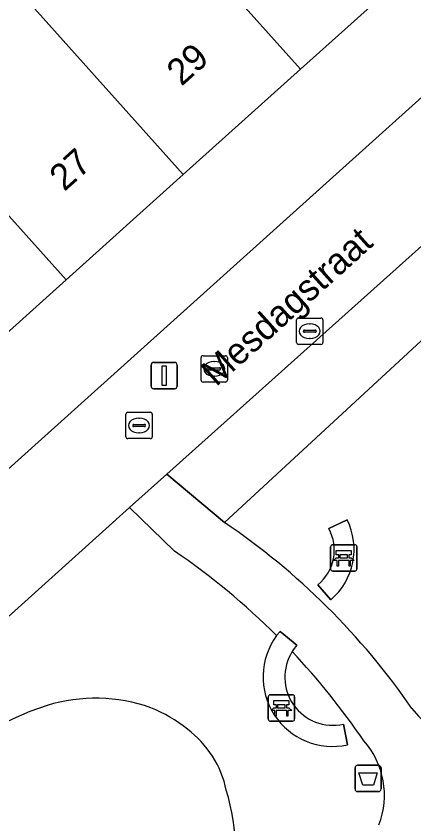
# Model space of a CAD drawing. Extents: x 162172 to 163187, y 382874 to 383685.
# Drawn here: x 162985.1 to 163000.22, y 383406.36 to 383437.03 of the extents above; entities that cross this region are included whole.
import ezdxf

# ---------------------------------------------------------------- set-up
doc = ezdxf.new("R2010")
doc.units = 0
for name, color, linetype in [('IMGEO_Afvalbak', 7, 'Continuous'), ('IMGEO_Bank', 7, 'Continuous'), ('IMGEO_Erf', 7, 'Continuous'), ('IMGEO_Groenvoorziening', 7, 'Continuous'), ('IMGEO_Kolk', 7, 'Continuous'), ('IMGEO_Lichtmast', 7, 'Continuous'), ('IMGEO_Openbare_ruimte_label', 7, 'Continuous'), ('IMGEO_Pand', 7, 'Continuous'), ('IMGEO_Pand_nummerreeks', 7, 'Continuous'), ('IMGEO_Rioolput', 7, 'Continuous'), ('IMGEO_Terreindeel_gesloten', 7, 'Continuous'), ('IMGEO_Terreindeel_zand', 7, 'Continuous'), ('IMGEO_Voetpad_halfverhard', 7, 'Continuous'), ('IMGEO_Voetpad_open', 7, 'Continuous')]:
    doc.layers.add(name, color=color, linetype=linetype)

msp = doc.modelspace()

# ---------------------------------------------------------------- linework, layer by layer
at = {"layer": 'IMGEO_Afvalbak'}
for p, q in [((162997.986, 383407.683), (162997.986, 383408.483)), ((162997.986, 383408.483), (162997.986, 383407.683)), ((162998.086, 383408.583), (162998.876, 383408.583)), ((162998.876, 383408.583), (162998.086, 383408.583)), ((162998.976, 383408.483), (162998.976, 383407.683)), ((162998.976, 383407.683), (162998.976, 383408.483)), ((162998.876, 383407.583), (162998.086, 383407.583)), ((162998.086, 383407.583), (162998.876, 383407.583))]:
    msp.add_line(p, q, dxfattribs=at)
msp.add_lwpolyline([(162998.129, 383408.297), (162998.833, 383408.297), (162998.684, 383407.827), (162998.278, 383407.827), (162998.129, 383408.297)], dxfattribs=at)
for centre, start, end in [((162998.086, 383408.483), 90, 180), ((162998.086, 383408.483), 90, 180), ((162998.876, 383408.483), 0, 90), ((162998.876, 383408.483), 360, 90), ((162998.086, 383407.683), 180, 270), ((162998.086, 383407.683), 180, 270), ((162998.876, 383407.683), 270, 0), ((162998.876, 383407.683), 270, 0)]:
    msp.add_arc(centre, 0.1, start, end, dxfattribs=at)
at = {"layer": 'IMGEO_Bank'}
for p, q in [((162997.132, 383416.96), (162997.973, 383416.96)), ((162997.973, 383416.96), (162997.132, 383416.96)), ((162998.057, 383416.885), (162998.057, 383416.044)), ((162998.057, 383416.044), (162998.057, 383416.885)), ((162997.057, 383416.035), (162997.057, 383416.876)), ((162997.057, 383416.876), (162997.057, 383416.035)), ((162997.698, 383416.578), (162997.416, 383416.578)), ((162997.754, 383416.358), (162997.361, 383416.358)), ((162997.366, 383416.466), (162997.366, 383416.572)), ((162997.41, 383416.572), (162997.41, 383416.466)), ((162997.416, 383416.46), (162997.698, 383416.46)), ((162997.704, 383416.466), (162997.704, 383416.572)), ((162997.748, 383416.572), (162997.748, 383416.466)), ((162997.982, 383415.96), (162997.141, 383415.96)), ((162997.141, 383415.96), (162997.982, 383415.96)), ((162994.688, 383410.335), (162994.688, 383411.176)), ((162994.688, 383411.176), (162994.688, 383410.335)), ((162994.763, 383411.26), (162995.604, 383411.26)), ((162995.604, 383411.26), (162994.763, 383411.26)), ((162995.688, 383411.185), (162995.688, 383410.344)), ((162995.688, 383410.344), (162995.688, 383411.185)), ((162994.997, 383410.766), (162994.997, 383410.872)), ((162995.041, 383410.872), (162995.041, 383410.766)), ((162995.329, 383410.878), (162995.047, 383410.878)), ((162995.047, 383410.76), (162995.329, 383410.76)), ((162995.335, 383410.766), (162995.335, 383410.872)), ((162995.379, 383410.872), (162995.379, 383410.766)), ((162995.385, 383410.658), (162994.992, 383410.658)), ((162995.613, 383410.26), (162994.772, 383410.26)), ((162994.772, 383410.26), (162995.613, 383410.26))]:
    msp.add_line(p, q, dxfattribs=at)
for points in [[(162997.36, 383416.578), (162997.274, 383416.578), (162997.274, 383416.739), (162997.837, 383416.739), (162997.837, 383416.578), (162997.754, 383416.578)], [(162997.304, 383416.358), (162997.162, 383416.358), (162997.274, 383416.46), (162997.36, 383416.46)], [(162997.354, 383416.351), (162997.354, 383416.144), (162997.311, 383416.144), (162997.311, 383416.351)], [(162997.754, 383416.46), (162997.837, 383416.46), (162997.949, 383416.358), (162997.81, 383416.358)], [(162997.804, 383416.351), (162997.804, 383416.144), (162997.76, 383416.144), (162997.76, 383416.351)], [(162994.935, 383410.658), (162994.793, 383410.658), (162994.905, 383410.76), (162994.991, 383410.76)], [(162994.991, 383410.878), (162994.905, 383410.878), (162994.905, 383411.039), (162995.468, 383411.039), (162995.468, 383410.878), (162995.385, 383410.878)], [(162995.385, 383410.76), (162995.468, 383410.76), (162995.58, 383410.658), (162995.441, 383410.658)], [(162994.985, 383410.651), (162994.985, 383410.444), (162994.942, 383410.444), (162994.942, 383410.651)], [(162995.435, 383410.651), (162995.435, 383410.444), (162995.391, 383410.444), (162995.391, 383410.651)]]:
    msp.add_lwpolyline(points, dxfattribs=at)
for centre, radius, start, end in [((162997.135, 383416.882), 0.0779, 92.4484, 184.2845), ((162997.135, 383416.882), 0.0779, 92.4484, 184.2845), ((162997.979, 383416.882), 0.0779, 2.4484, 94.2845), ((162997.979, 383416.882), 0.0779, 2.4484, 94.2845), ((162997.359, 383416.571), 0.00671, 2.8957, 87.1043), ((162997.416, 383416.571), 0.00671, 92.8957, 177.1043), ((162997.698, 383416.571), 0.00671, 2.8957, 87.1043), ((162997.755, 383416.571), 0.00671, 92.8957, 177.1043), ((162997.304, 383416.351), 0.00671, 2.8957, 87.1043), ((162997.361, 383416.351), 0.00671, 92.8957, 177.1043), ((162997.359, 383416.467), 0.00671, 272.8957, 357.1043), ((162997.416, 383416.467), 0.00671, 182.8957, 267.1043), ((162997.698, 383416.467), 0.00671, 272.8957, 357.1043), ((162997.755, 383416.467), 0.00671, 182.8957, 267.1043), ((162997.753, 383416.351), 0.00671, 2.8957, 87.1043), ((162997.81, 383416.351), 0.00671, 92.8957, 177.1043), ((162997.135, 383416.038), 0.0779, 182.4484, 274.2845), ((162997.135, 383416.038), 0.0779, 182.4484, 274.2845), ((162997.979, 383416.038), 0.0779, 272.4484, 4.2845), ((162997.979, 383416.038), 0.0779, 272.4484, 4.2845), ((162994.766, 383411.182), 0.0779, 92.4484, 184.2845), ((162994.766, 383411.182), 0.0779, 92.4484, 184.2845), ((162995.61, 383411.182), 0.0779, 2.4484, 94.2845), ((162995.61, 383411.182), 0.0779, 2.4484, 94.2845), ((162994.99, 383410.871), 0.00671, 2.8957, 87.1043), ((162994.99, 383410.767), 0.00671, 272.8957, 357.1043), ((162995.047, 383410.871), 0.00671, 92.8957, 177.1043), ((162995.047, 383410.767), 0.00671, 182.8957, 267.1043), ((162995.329, 383410.871), 0.00671, 2.8957, 87.1043), ((162995.329, 383410.767), 0.00671, 272.8957, 357.1043), ((162995.386, 383410.871), 0.00671, 92.8957, 177.1043), ((162995.386, 383410.767), 0.00671, 182.8957, 267.1043), ((162994.935, 383410.651), 0.00671, 2.8957, 87.1043), ((162994.992, 383410.651), 0.00671, 92.8957, 177.1043), ((162995.384, 383410.651), 0.00671, 2.8957, 87.1043), ((162995.441, 383410.651), 0.00671, 92.8957, 177.1043), ((162994.766, 383410.338), 0.0779, 182.4484, 274.2845), ((162994.766, 383410.338), 0.0779, 182.4484, 274.2845), ((162995.61, 383410.338), 0.0779, 272.4484, 4.2845), ((162995.61, 383410.338), 0.0779, 272.4484, 4.2845)]:
    msp.add_arc(centre, radius, start, end, dxfattribs=at)
at = {"layer": 'IMGEO_Erf'}
msp.add_lwpolyline([(163011.861, 383444.157), (163004.216, 383459.722), (163003.769, 383459.502), (163009.733, 383447.414), (163004.831, 383443.016), (163000.374, 383439.017), (162995.916, 383435.018), (162991.459, 383431.019), (162987.003, 383427.021), (162982.546, 383423.022), (162978.088, 383419.023), (162973.631, 383415.024), (162969.174, 383411.025), (162964.717, 383407.026), (162960.292, 383403.056), (162962.892, 383400.162)], close=True, dxfattribs=at)
at = {"layer": 'IMGEO_Groenvoorziening'}
for points in [[(163016.414, 383435.351), (163013.84, 383440.229), (162990.828, 383419.638), (162993.022, 383417.804), (163010.278, 383433.725)], [(163010.278, 383433.725), (162993.022, 383417.804)], [(162991.123, 383416.716), (162989.41, 383418.37), (162968.868, 383399.895), (162973.554, 383394.671), (162975.631, 383396.475), (162984.877, 383385.845), (162986.464, 383389.641)], [(162996.986, 383417.57), (162997.686, 383417.906)], [(162997.065, 383414.866), (162996.573, 383415.434)], [(162997.544, 383410.147), (162997.703, 383409.365)]]:
    msp.add_lwpolyline(points, dxfattribs=at)
for centre, radius, start, end in [((162977.795, 383395.318), 27.157, 34.5885, 55.8957), ((162995.431, 383416.783), 2.519, 310.4456, 26.4637), ((162995.502, 383416.749), 1.696, 309.1711, 28.9425), ((162975.799, 383394.226), 27.214, 45.1091, 55.7312), ((162997.127, 383411.938), 2.637, 143.5286, 282.6231), ((162997.144, 383411.93), 1.827, 147.902, 282.6442), ((162975.691, 383394.101), 27.38, 34.256, 43.3641), ((162988.118, 383404.771), 6.358, 70.6276, 106.8193), ((162989.962, 383399.626), 11.82, 108.1581, 135.1006), ((162988.361, 383406.027), 5.096, 50.3523, 68.5144), ((163007.726, 383417.234), 9.981, 220.6349, 255.338), ((162989.308, 383406.845), 3.867, 11.7559, 53.4293), ((162995.972, 383407.442), 3.132, 338.9824, 41.3935), ((162985.594, 383405.322), 7.848, 343.3486, 17.1288)]:
    msp.add_arc(centre, radius, start, end, dxfattribs=at)
at = {"layer": 'IMGEO_Kolk'}
for p, q in [((162989.277, 383421.059), (162989.277, 383421.911)), ((162989.352, 383421.985), (162990.204, 383421.985)), ((162990.278, 383421.911), (162990.278, 383421.059)), ((162989.536, 383421.479), (162989.536, 383421.491)), ((162989.579, 383421.528), (162989.977, 383421.528)), ((162989.765, 383421.765), (162989.79, 383421.765)), ((162990.02, 383421.491), (162990.02, 383421.479)), ((162989.974, 383421.442), (162989.576, 383421.442)), ((162989.788, 383421.205), (162989.763, 383421.205)), ((162990.204, 383420.985), (162989.352, 383420.985))]:
    msp.add_line(p, q, dxfattribs=at)
for points in [[(162989.277, 383421.059), (162989.277, 383421.911)], [(162989.352, 383421.985), (162990.204, 383421.985)], [(162990.278, 383421.911), (162990.278, 383421.059)], [(162990.204, 383420.985), (162989.352, 383420.985)]]:
    msp.add_lwpolyline(points, dxfattribs=at)
for centre, radius, start, end in [((162989.354, 383421.909), 0.0765, 91.552, 178.448), ((162989.354, 383421.909), 0.0765, 91.552, 178.448), ((162990.202, 383421.909), 0.0765, 1.552, 88.448), ((162990.202, 383421.909), 0.0765, 1.552, 88.448), ((162989.576, 383421.488), 0.0403, 85.8775, 175.7526), ((162989.981, 383421.49), 0.0386, 1.7309, 96.639), ((162989.573, 383421.478), 0.0366, 178.938, 274.7102), ((162989.977, 383421.485), 0.043, 264.8664, 352.4533), ((162989.354, 383421.061), 0.0765, 181.552, 268.448), ((162989.354, 383421.061), 0.0765, 181.552, 268.448), ((162990.202, 383421.061), 0.0765, 271.552, 358.448), ((162990.202, 383421.061), 0.0765, 271.552, 358.448)]:
    msp.add_arc(centre, radius, start, end, dxfattribs=at)
for centre, major_axis, ratio, start_param, end_param in [((162989.764, 383421.485), (-0.387, 0.002), 0.722429, 4.712389, 7.853982), ((162989.789, 383421.485), (-0.39, 0.002), 0.717154, 1.570796, 4.712389)]:
    msp.add_ellipse(centre, major_axis=major_axis, ratio=ratio, start_param=start_param, end_param=end_param, dxfattribs=at)
at = {"layer": 'IMGEO_Lichtmast'}
for p, q in [((162990.234, 383422.981), (162990.234, 383423.781)), ((162990.234, 383423.781), (162990.234, 383422.981)), ((162990.334, 383423.881), (162991.124, 383423.881)), ((162991.124, 383423.881), (162990.334, 383423.881)), ((162991.224, 383423.781), (162991.224, 383422.981)), ((162991.224, 383422.981), (162991.224, 383423.781)), ((162991.124, 383422.881), (162990.334, 383422.881)), ((162990.334, 383422.881), (162991.124, 383422.881))]:
    msp.add_line(p, q, dxfattribs=at)
msp.add_lwpolyline([(162990.654, 383423.756), (162990.804, 383423.756), (162990.804, 383423.006), (162990.654, 383423.006), (162990.654, 383423.756)], dxfattribs=at)
for centre, start, end in [((162990.334, 383423.781), 90, 180), ((162990.334, 383423.781), 90, 180), ((162991.124, 383423.781), 0, 90), ((162991.124, 383423.781), 360, 90), ((162990.334, 383422.981), 180, 270), ((162990.334, 383422.981), 180, 270), ((162991.124, 383422.981), 270, 0), ((162991.124, 383422.981), 270, 0)]:
    msp.add_arc(centre, 0.1, start, end, dxfattribs=at)
at = {"layer": 'IMGEO_Pand'}
for points in [[(163000.374, 383439.017), (162994.501, 383445.562), (162990.044, 383441.563), (162995.916, 383435.018)], [(162995.916, 383435.018), (162990.044, 383441.563), (162985.587, 383437.564), (162991.459, 383431.019)], [(162985.587, 383437.564), (162983.479, 383439.913), (162979.023, 383435.914), (162981.131, 383433.565), (162987.003, 383427.021), (162991.459, 383431.019)], [(162981.131, 383433.565), (162976.674, 383429.566), (162982.546, 383423.022), (162987.003, 383427.021)]]:
    msp.add_lwpolyline(points, close=True, dxfattribs=at)
at = {"layer": 'IMGEO_Rioolput'}
for p, q in [((162995.765, 383424.64), (162995.765, 383425.492)), ((162995.84, 383425.566), (162996.692, 383425.566)), ((162996.766, 383425.492), (162996.766, 383424.64)), ((162996.253, 383425.346), (162996.278, 383425.346)), ((162996.024, 383425.06), (162996.024, 383425.072)), ((162996.462, 383425.023), (162996.064, 383425.023)), ((162996.067, 383425.109), (162996.465, 383425.109)), ((162996.508, 383425.072), (162996.508, 383425.06)), ((162996.692, 383424.566), (162995.84, 383424.566)), ((162996.276, 383424.786), (162996.251, 383424.786)), ((162992.133, 383423.209), (162992.133, 383424.061)), ((162992.208, 383424.135), (162993.06, 383424.135)), ((162993.134, 383424.061), (162993.134, 383423.209)), ((162992.392, 383423.629), (162992.392, 383423.641)), ((162992.435, 383423.678), (162992.833, 383423.678)), ((162992.621, 383423.915), (162992.646, 383423.915)), ((162992.876, 383423.641), (162992.876, 383423.629)), ((162992.83, 383423.592), (162992.432, 383423.592)), ((162992.644, 383423.355), (162992.619, 383423.355)), ((162993.06, 383423.135), (162992.208, 383423.135))]:
    msp.add_line(p, q, dxfattribs=at)
for points in [[(162995.765, 383424.64), (162995.765, 383425.492)], [(162995.84, 383425.566), (162996.692, 383425.566)], [(162996.766, 383425.492), (162996.766, 383424.64)], [(162996.692, 383424.566), (162995.84, 383424.566)], [(162992.133, 383423.209), (162992.133, 383424.061)], [(162992.208, 383424.135), (162993.06, 383424.135)], [(162993.134, 383424.061), (162993.134, 383423.209)], [(162993.06, 383423.135), (162992.208, 383423.135)]]:
    msp.add_lwpolyline(points, dxfattribs=at)
for centre, radius, start, end in [((162995.842, 383425.49), 0.0765, 91.552, 178.448), ((162995.842, 383425.49), 0.0765, 91.552, 178.448), ((162996.69, 383425.49), 0.0765, 1.552, 88.448), ((162996.69, 383425.49), 0.0765, 1.552, 88.448), ((162996.064, 383425.069), 0.0403, 85.8775, 175.7526), ((162996.061, 383425.059), 0.0366, 178.938, 274.7102), ((162996.465, 383425.066), 0.043, 264.8664, 352.4533), ((162996.469, 383425.071), 0.0386, 1.7309, 96.639), ((162995.842, 383424.642), 0.0765, 181.552, 268.448), ((162995.842, 383424.642), 0.0765, 181.552, 268.448), ((162996.69, 383424.642), 0.0765, 271.552, 358.448), ((162996.69, 383424.642), 0.0765, 271.552, 358.448), ((162992.21, 383424.059), 0.0765, 91.552, 178.448), ((162992.21, 383424.059), 0.0765, 91.552, 178.448), ((162993.058, 383424.059), 0.0765, 1.552, 88.448), ((162993.058, 383424.059), 0.0765, 1.552, 88.448), ((162992.432, 383423.638), 0.0403, 85.8775, 175.7526), ((162992.429, 383423.628), 0.0366, 178.938, 274.7102), ((162992.833, 383423.635), 0.043, 264.8664, 352.4533), ((162992.837, 383423.64), 0.0386, 1.7309, 96.639), ((162992.21, 383423.211), 0.0765, 181.552, 268.448), ((162992.21, 383423.211), 0.0765, 181.552, 268.448), ((162993.058, 383423.211), 0.0765, 271.552, 358.448), ((162993.058, 383423.211), 0.0765, 271.552, 358.448)]:
    msp.add_arc(centre, radius, start, end, dxfattribs=at)
for centre, major_axis, ratio, start_param, end_param in [((162996.252, 383425.066), (-0.387, 0.002), 0.722429, 4.712389, 7.853982), ((162996.277, 383425.066), (-0.39, 0.002), 0.717154, 1.570796, 4.712389), ((162992.62, 383423.635), (-0.387, 0.002), 0.722429, 4.712389, 7.853982), ((162992.645, 383423.635), (-0.39, 0.002), 0.717154, 1.570796, 4.712389)]:
    msp.add_ellipse(centre, major_axis=major_axis, ratio=ratio, start_param=start_param, end_param=end_param, dxfattribs=at)
at = {"layer": 'IMGEO_Terreindeel_gesloten'}
for points in [[(162997.686, 383417.906), (162996.986, 383417.57)], [(162996.573, 383415.434), (162997.065, 383414.866)], [(162995.778, 383413.144), (162995.137, 383413.669), (162995.006, 383413.506)], [(162997.703, 383409.365), (162997.544, 383410.147)]]:
    msp.add_lwpolyline(points, dxfattribs=at)
for centre, radius, start, end in [((162995.431, 383416.783), 2.519, 310.4456, 26.4637), ((162995.502, 383416.749), 1.696, 309.1711, 28.9425), ((162997.127, 383411.938), 2.637, 143.5286, 282.6231), ((162997.144, 383411.93), 1.827, 147.902, 282.6442), ((162997.196, 383411.892), 1.892, 138.5654, 147.7703)]:
    msp.add_arc(centre, radius, start, end, dxfattribs=at)
at = {"layer": 'IMGEO_Terreindeel_zand'}
for centre, radius, start, end in [((162988.118, 383404.771), 6.358, 70.6276, 106.8193), ((162989.962, 383399.626), 11.82, 108.1581, 135.1006), ((162988.361, 383406.027), 5.096, 50.3523, 68.5144), ((162989.308, 383406.845), 3.867, 11.7559, 53.4293), ((162985.594, 383405.322), 7.848, 343.3486, 17.1288)]:
    msp.add_arc(centre, radius, start, end, dxfattribs=at)
at = {"layer": 'IMGEO_Voetpad_halfverhard'}
for points in [[(162993.022, 383417.804), (162990.828, 383419.638), (162989.41, 383418.37), (162991.123, 383416.716)], [(162995.006, 383413.506), (162995.137, 383413.669), (162995.778, 383413.144)]]:
    msp.add_lwpolyline(points, dxfattribs=at)
for centre, radius, start, end in [((162977.795, 383395.318), 27.157, 34.5885, 55.8957), ((162975.799, 383394.226), 27.214, 45.1091, 55.7312), ((162997.196, 383411.892), 1.892, 138.5654, 147.7703), ((162975.691, 383394.101), 27.38, 34.256, 43.3641), ((163007.726, 383417.234), 9.981, 220.6349, 255.338), ((162995.972, 383407.442), 3.132, 338.9824, 41.3935)]:
    msp.add_arc(centre, radius, start, end, dxfattribs=at)
at = {"layer": 'IMGEO_Voetpad_open'}
msp.add_lwpolyline([(163013.84, 383440.229), (163011.861, 383444.157), (162962.892, 383400.162), (162961.317, 383398.747), (162932.864, 383373.217), (162931.602, 383372.084), (162916.26, 383358.318), (162919.375, 383354.875), (162934.664, 383368.574), (162935.984, 383369.757), (162952.39, 383384.456), (162953.291, 383385.263), (162966.272, 383396.894), (162983.431, 383377.762), (163003.064, 383373.327), (163003.962, 383377.21), (162999.557, 383378.234), (162985.33, 383381.541), (162983.974, 383383.054), (162973.554, 383394.671), (162968.868, 383399.895), (162989.41, 383418.37), (162990.828, 383419.638)], close=True, dxfattribs=at)

# ---------------------------------------------------------------- texts
at = {"layer": 'IMGEO_Openbare_ruimte_label'}
msp.add_text('Mesdagstraat', height=1, rotation=41.9617, dxfattribs=at).set_placement((162992.704, 383422.933))
at = {"layer": 'IMGEO_Pand_nummerreeks'}
for s, rotation, p in [('29', 41.8982, (162991.39, 383434.342)), ('27', 41.9004, (162986.935, 383430.345))]:
    msp.add_text(s, height=1, rotation=rotation, dxfattribs=at).set_placement(p)

doc.saveas('drawing.dxf')
